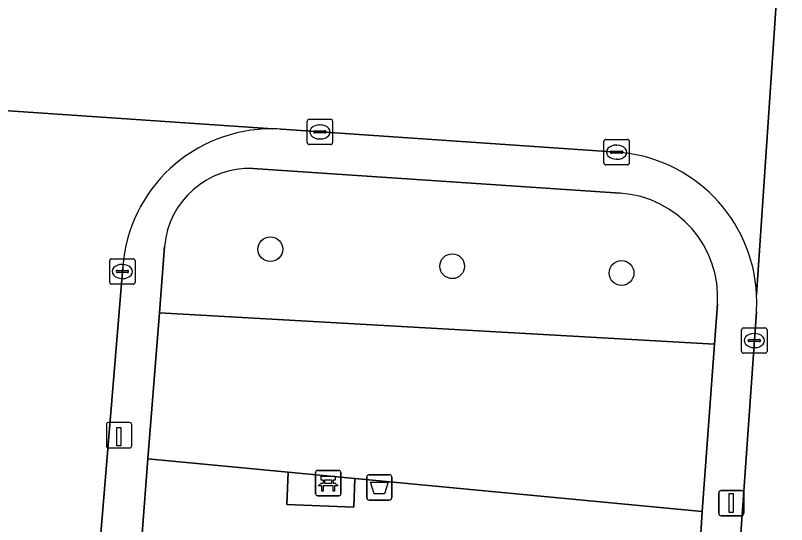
# Model space of a CAD drawing. Extents: x 161848 to 162726, y 385382 to 386521.
# Drawn here: x 162062.72 to 162093.17, y 385500.35 to 385520.46 of the extents above; entities that cross this region are included whole.
import ezdxf

# ---------------------------------------------------------------- set-up
doc = ezdxf.new("R2010")
doc.units = 0
for name, color, linetype in [('IMGEO_Afvalbak', 7, 'Continuous'), ('IMGEO_Bank', 7, 'Continuous'), ('IMGEO_Boom', 7, 'Continuous'), ('IMGEO_Groenvoorziening', 7, 'Continuous'), ('IMGEO_Kolk', 7, 'Continuous'), ('IMGEO_Laadpaal', 7, 'Continuous'), ('IMGEO_Lichtmast', 7, 'Continuous'), ('IMGEO_Rijbaan_lokaal_open', 7, 'Continuous'), ('IMGEO_Terreindeel_open', 7, 'Continuous'), ('IMGEO_Voetpad_open', 7, 'Continuous')]:
    doc.layers.add(name, color=color, linetype=linetype)

msp = doc.modelspace()

# ---------------------------------------------------------------- linework, layer by layer
at = {"layer": 'IMGEO_Afvalbak'}
for p, q in [((162076.594, 385501.415), (162076.594, 385502.215)), ((162076.594, 385502.215), (162076.594, 385501.415)), ((162076.694, 385502.315), (162077.484, 385502.315)), ((162077.484, 385502.315), (162076.694, 385502.315)), ((162077.584, 385502.215), (162077.584, 385501.415)), ((162077.584, 385501.415), (162077.584, 385502.215)), ((162077.484, 385501.315), (162076.694, 385501.315)), ((162076.694, 385501.315), (162077.484, 385501.315))]:
    msp.add_line(p, q, dxfattribs=at)
msp.add_lwpolyline([(162076.737, 385502.029), (162077.441, 385502.029), (162077.292, 385501.559), (162076.886, 385501.559), (162076.737, 385502.029)], dxfattribs=at)
for centre, start, end in [((162076.694, 385502.215), 90, 180), ((162076.694, 385502.215), 90, 180), ((162077.484, 385502.215), 0, 90), ((162077.484, 385502.215), 360, 90), ((162076.694, 385501.415), 180, 270), ((162076.694, 385501.415), 180, 270), ((162077.484, 385501.415), 270, 0), ((162077.484, 385501.415), 270, 0)]:
    msp.add_arc(centre, 0.1, start, end, dxfattribs=at)
at = {"layer": 'IMGEO_Bank'}
for p, q in [((162074.645, 385502.486), (162075.486, 385502.486)), ((162075.486, 385502.486), (162074.645, 385502.486)), ((162074.57, 385501.561), (162074.57, 385502.402)), ((162074.57, 385502.402), (162074.57, 385501.561)), ((162075.57, 385502.411), (162075.57, 385501.57)), ((162075.57, 385501.57), (162075.57, 385502.411)), ((162075.267, 385501.884), (162074.874, 385501.884)), ((162074.879, 385501.992), (162074.879, 385502.098)), ((162074.923, 385502.098), (162074.923, 385501.992)), ((162075.211, 385502.104), (162074.929, 385502.104)), ((162074.929, 385501.986), (162075.211, 385501.986)), ((162075.217, 385501.992), (162075.217, 385502.098)), ((162075.261, 385502.098), (162075.261, 385501.992)), ((162075.495, 385501.486), (162074.654, 385501.486)), ((162074.654, 385501.486), (162075.495, 385501.486))]:
    msp.add_line(p, q, dxfattribs=at)
for points in [[(162074.873, 385502.104), (162074.787, 385502.104), (162074.787, 385502.265), (162075.35, 385502.265), (162075.35, 385502.104), (162075.267, 385502.104)], [(162074.817, 385501.884), (162074.675, 385501.884), (162074.787, 385501.986), (162074.873, 385501.986)], [(162074.867, 385501.877), (162074.867, 385501.67), (162074.824, 385501.67), (162074.824, 385501.877)], [(162075.267, 385501.986), (162075.35, 385501.986), (162075.462, 385501.884), (162075.323, 385501.884)], [(162075.317, 385501.877), (162075.317, 385501.67), (162075.273, 385501.67), (162075.273, 385501.877)]]:
    msp.add_lwpolyline(points, dxfattribs=at)
for centre, radius, start, end in [((162074.648, 385502.408), 0.0779, 92.4484, 184.2845), ((162074.648, 385502.408), 0.0779, 92.4484, 184.2845), ((162075.492, 385502.408), 0.0779, 2.4484, 94.2845), ((162075.492, 385502.408), 0.0779, 2.4484, 94.2845), ((162074.817, 385501.877), 0.00671, 2.8957, 87.1043), ((162074.874, 385501.877), 0.00671, 92.8957, 177.1043), ((162074.872, 385502.097), 0.00671, 2.8957, 87.1043), ((162074.872, 385501.993), 0.00671, 272.8957, 357.1043), ((162074.929, 385502.097), 0.00671, 92.8957, 177.1043), ((162074.929, 385501.993), 0.00671, 182.8957, 267.1043), ((162075.211, 385502.097), 0.00671, 2.8957, 87.1043), ((162075.211, 385501.993), 0.00671, 272.8957, 357.1043), ((162075.268, 385502.097), 0.00671, 92.8957, 177.1043), ((162075.268, 385501.993), 0.00671, 182.8957, 267.1043), ((162075.266, 385501.877), 0.00671, 2.8957, 87.1043), ((162075.323, 385501.877), 0.00671, 92.8957, 177.1043), ((162074.648, 385501.564), 0.0779, 182.4484, 274.2845), ((162074.648, 385501.564), 0.0779, 182.4484, 274.2845), ((162075.492, 385501.564), 0.0779, 272.4484, 4.2845), ((162075.492, 385501.564), 0.0779, 272.4484, 4.2845)]:
    msp.add_arc(centre, radius, start, end, dxfattribs=at)
at = {"layer": 'IMGEO_Boom'}
for centre in [(162072.788, 385511.224), (162079.966, 385510.552), (162086.653, 385510.283)]:
    msp.add_circle(centre, 0.489, dxfattribs=at)
at = {"layer": 'IMGEO_Groenvoorziening'}
for points in [[(162086.591, 385513.438), (162072.097, 385514.414)], [(162068.61, 385511.336), (162068.408, 385508.716), (162090.324, 385507.478), (162090.439, 385509.047)], [(162089.776, 385500), (162089.839, 385500.86), (162076.124, 385502.165), (162076.087, 385501.034), (162073.434, 385501.146), (162073.487, 385502.416), (162067.954, 385502.942), (162067.723, 385500), (162065.824, 385472.223)]]:
    msp.add_lwpolyline(points, dxfattribs=at)
msp.add_lwpolyline([(162089.839, 385500.86), (162090.324, 385507.478), (162068.408, 385508.716), (162067.954, 385502.942), (162073.487, 385502.416), (162076.124, 385502.165)], close=True, dxfattribs=at)
for centre, radius, start, end in [((162071.973, 385511.041), 3.375, 87.8866, 174.9836), ((162086.318, 385509.317), 4.13, 356.2494, 86.2092)]:
    msp.add_arc(centre, radius, start, end, dxfattribs=at)
at = {"layer": 'IMGEO_Kolk'}
for p, q in [((162074.244, 385515.432), (162074.244, 385516.284)), ((162074.319, 385516.358), (162075.171, 385516.358)), ((162074.732, 385516.138), (162074.757, 385516.138)), ((162075.245, 385516.284), (162075.245, 385515.432)), ((162074.503, 385515.852), (162074.503, 385515.864)), ((162074.546, 385515.901), (162074.944, 385515.901)), ((162074.987, 385515.864), (162074.987, 385515.852)), ((162074.941, 385515.815), (162074.543, 385515.815)), ((162074.755, 385515.578), (162074.73, 385515.578)), ((162086.033, 385515.556), (162086.885, 385515.556)), ((162075.171, 385515.358), (162074.319, 385515.358)), ((162085.958, 385514.63), (162085.958, 385515.482)), ((162086.446, 385515.336), (162086.471, 385515.336)), ((162086.959, 385515.482), (162086.959, 385514.63)), ((162086.217, 385515.05), (162086.217, 385515.062)), ((162086.655, 385515.013), (162086.257, 385515.013)), ((162086.26, 385515.099), (162086.658, 385515.099)), ((162086.701, 385515.062), (162086.701, 385515.05)), ((162086.469, 385514.776), (162086.444, 385514.776)), ((162086.885, 385514.556), (162086.033, 385514.556)), ((162066.446, 385509.917), (162066.446, 385510.769)), ((162066.521, 385510.843), (162067.373, 385510.843)), ((162067.447, 385510.769), (162067.447, 385509.917)), ((162066.705, 385510.337), (162066.705, 385510.349)), ((162066.748, 385510.386), (162067.146, 385510.386)), ((162066.934, 385510.623), (162066.959, 385510.623)), ((162067.189, 385510.349), (162067.189, 385510.337)), ((162067.143, 385510.3), (162066.745, 385510.3)), ((162066.957, 385510.063), (162066.932, 385510.063)), ((162067.373, 385509.843), (162066.521, 385509.843)), ((162091.394, 385507.19), (162091.394, 385508.042)), ((162091.469, 385508.116), (162092.321, 385508.116)), ((162092.395, 385508.042), (162092.395, 385507.19)), ((162091.653, 385507.61), (162091.653, 385507.622)), ((162091.696, 385507.659), (162092.094, 385507.659)), ((162091.882, 385507.896), (162091.907, 385507.896)), ((162092.137, 385507.622), (162092.137, 385507.61)), ((162092.091, 385507.573), (162091.693, 385507.573)), ((162091.905, 385507.336), (162091.88, 385507.336)), ((162092.321, 385507.116), (162091.469, 385507.116))]:
    msp.add_line(p, q, dxfattribs=at)
for points in [[(162074.244, 385515.432), (162074.244, 385516.284)], [(162074.319, 385516.358), (162075.171, 385516.358)], [(162075.245, 385516.284), (162075.245, 385515.432)], [(162086.033, 385515.556), (162086.885, 385515.556)], [(162075.171, 385515.358), (162074.319, 385515.358)], [(162085.958, 385514.63), (162085.958, 385515.482)], [(162086.959, 385515.482), (162086.959, 385514.63)], [(162086.885, 385514.556), (162086.033, 385514.556)], [(162066.446, 385509.917), (162066.446, 385510.769)], [(162066.521, 385510.843), (162067.373, 385510.843)], [(162067.447, 385510.769), (162067.447, 385509.917)], [(162067.373, 385509.843), (162066.521, 385509.843)], [(162091.394, 385507.19), (162091.394, 385508.042)], [(162091.469, 385508.116), (162092.321, 385508.116)], [(162092.395, 385508.042), (162092.395, 385507.19)], [(162092.321, 385507.116), (162091.469, 385507.116)]]:
    msp.add_lwpolyline(points, dxfattribs=at)
for centre, radius, start, end in [((162074.321, 385516.282), 0.0765, 91.552, 178.448), ((162074.321, 385516.282), 0.0765, 91.552, 178.448), ((162075.169, 385516.282), 0.0765, 1.552, 88.448), ((162075.169, 385516.282), 0.0765, 1.552, 88.448), ((162074.543, 385515.861), 0.0403, 85.8775, 175.7526), ((162074.54, 385515.851), 0.0366, 178.938, 274.7102), ((162074.944, 385515.858), 0.043, 264.8664, 352.4533), ((162074.948, 385515.863), 0.0386, 1.7309, 96.639), ((162086.035, 385515.48), 0.0765, 91.552, 178.448), ((162086.035, 385515.48), 0.0765, 91.552, 178.448), ((162086.883, 385515.48), 0.0765, 1.552, 88.448), ((162086.883, 385515.48), 0.0765, 1.552, 88.448), ((162074.321, 385515.434), 0.0765, 181.552, 268.448), ((162074.321, 385515.434), 0.0765, 181.552, 268.448), ((162075.169, 385515.434), 0.0765, 271.552, 358.448), ((162075.169, 385515.434), 0.0765, 271.552, 358.448), ((162086.257, 385515.059), 0.0403, 85.8775, 175.7526), ((162086.254, 385515.049), 0.0366, 178.938, 274.7102), ((162086.658, 385515.056), 0.043, 264.8664, 352.4533), ((162086.662, 385515.061), 0.0386, 1.7309, 96.639), ((162086.035, 385514.632), 0.0765, 181.552, 268.448), ((162086.035, 385514.632), 0.0765, 181.552, 268.448), ((162086.883, 385514.632), 0.0765, 271.552, 358.448), ((162086.883, 385514.632), 0.0765, 271.552, 358.448), ((162066.523, 385510.767), 0.0765, 91.552, 178.448), ((162066.523, 385510.767), 0.0765, 91.552, 178.448), ((162067.371, 385510.767), 0.0765, 1.552, 88.448), ((162067.371, 385510.767), 0.0765, 1.552, 88.448), ((162066.745, 385510.346), 0.0403, 85.8775, 175.7526), ((162067.15, 385510.348), 0.0386, 1.7309, 96.639), ((162066.742, 385510.336), 0.0366, 178.938, 274.7102), ((162067.146, 385510.343), 0.043, 264.8664, 352.4533), ((162066.523, 385509.919), 0.0765, 181.552, 268.448), ((162066.523, 385509.919), 0.0765, 181.552, 268.448), ((162067.371, 385509.919), 0.0765, 271.552, 358.448), ((162067.371, 385509.919), 0.0765, 271.552, 358.448), ((162091.471, 385508.04), 0.0765, 91.552, 178.448), ((162091.471, 385508.04), 0.0765, 91.552, 178.448), ((162092.319, 385508.04), 0.0765, 1.552, 88.448), ((162092.319, 385508.04), 0.0765, 1.552, 88.448), ((162091.693, 385507.619), 0.0403, 85.8775, 175.7526), ((162091.69, 385507.609), 0.0366, 178.938, 274.7102), ((162092.094, 385507.616), 0.043, 264.8664, 352.4533), ((162092.098, 385507.621), 0.0386, 1.7309, 96.639), ((162091.471, 385507.192), 0.0765, 181.552, 268.448), ((162091.471, 385507.192), 0.0765, 181.552, 268.448), ((162092.319, 385507.192), 0.0765, 271.552, 358.448), ((162092.319, 385507.192), 0.0765, 271.552, 358.448)]:
    msp.add_arc(centre, radius, start, end, dxfattribs=at)
for centre, major_axis, ratio, start_param, end_param in [((162074.731, 385515.858), (-0.387, 0.002), 0.722429, 4.712389, 7.853982), ((162074.756, 385515.858), (-0.39, 0.002), 0.717154, 1.570796, 4.712389), ((162086.445, 385515.056), (-0.387, 0.002), 0.722429, 4.712389, 7.853982), ((162086.47, 385515.056), (-0.39, 0.002), 0.717154, 1.570796, 4.712389), ((162066.933, 385510.343), (-0.387, 0.002), 0.722429, 4.712389, 7.853982), ((162066.958, 385510.343), (-0.39, 0.002), 0.717154, 1.570796, 4.712389), ((162091.881, 385507.616), (-0.387, 0.002), 0.722429, 4.712389, 7.853982), ((162091.906, 385507.616), (-0.39, 0.002), 0.717154, 1.570796, 4.712389)]:
    msp.add_ellipse(centre, major_axis=major_axis, ratio=ratio, start_param=start_param, end_param=end_param, dxfattribs=at)
at = {"layer": 'IMGEO_Laadpaal'}
for p, q in [((162066.315, 385504.29), (162066.315, 385503.449)), ((162066.315, 385504.29), (162066.315, 385503.449)), ((162067.231, 385504.374), (162066.39, 385504.374)), ((162067.231, 385504.374), (162066.39, 385504.374)), ((162067.315, 385503.458), (162067.315, 385504.299)), ((162067.315, 385503.458), (162067.315, 385504.299)), ((162066.399, 385503.374), (162067.24, 385503.374)), ((162066.399, 385503.374), (162067.24, 385503.374))]:
    msp.add_line(p, q, dxfattribs=at)
msp.add_lwpolyline([(162066.73, 385504.187), (162066.89, 385504.187), (162066.89, 385503.454), (162066.73, 385503.454), (162066.73, 385504.187)], dxfattribs=at)
for centre, start, end in [((162066.393, 385504.296), 92.4484, 184.2845), ((162066.393, 385504.296), 92.4484, 184.2845), ((162067.237, 385504.296), 2.4484, 94.2845), ((162067.237, 385504.296), 2.4484, 94.2845), ((162066.393, 385503.452), 182.4484, 274.2845), ((162066.393, 385503.452), 182.4484, 274.2845), ((162067.237, 385503.452), 272.4484, 4.2845), ((162067.237, 385503.452), 272.4484, 4.2845)]:
    msp.add_arc(centre, 0.0779, start, end, dxfattribs=at)
at = {"layer": 'IMGEO_Lichtmast'}
for p, q in [((162090.487, 385500.794), (162090.487, 385501.594)), ((162090.487, 385501.594), (162090.487, 385500.794)), ((162090.587, 385501.694), (162091.377, 385501.694)), ((162091.377, 385501.694), (162090.587, 385501.694)), ((162091.477, 385501.594), (162091.477, 385500.794)), ((162091.477, 385500.794), (162091.477, 385501.594)), ((162091.377, 385500.694), (162090.587, 385500.694)), ((162090.587, 385500.694), (162091.377, 385500.694))]:
    msp.add_line(p, q, dxfattribs=at)
msp.add_lwpolyline([(162090.907, 385501.569), (162091.057, 385501.569), (162091.057, 385500.819), (162090.907, 385500.819), (162090.907, 385501.569)], dxfattribs=at)
for centre, start, end in [((162090.587, 385501.594), 90, 180), ((162090.587, 385501.594), 90, 180), ((162091.377, 385501.594), 0, 90), ((162091.377, 385501.594), 360, 90), ((162090.587, 385500.794), 180, 270), ((162090.587, 385500.794), 180, 270), ((162091.377, 385500.794), 270, 0), ((162091.377, 385500.794), 270, 0)]:
    msp.add_arc(centre, 0.1, start, end, dxfattribs=at)
at = {"layer": 'IMGEO_Rijbaan_lokaal_open'}
for points in [[(162042.972, 385525.1), (162018.004, 385526.862), (162015.014, 385527.081), (162014.628, 385519.918), (162018.299, 385519.675), (162054.531, 385517.227), (162072.879, 385515.977)], [(162091.983, 385509.418), (162093.167, 385526.976)], [(162093.167, 385526.976), (162091.983, 385509.418)], [(162072.879, 385515.977), (162054.531, 385517.227)], [(162073.233, 385515.963), (162086.463, 385515.057)], [(162063.084, 385455.843), (162064.306, 385473.305), (162066.091, 385500), (162066.959, 385510.502)], [(162091.977, 385508.756), (162091.356, 385500), (162089.37, 385471.236)]]:
    msp.add_lwpolyline(points, dxfattribs=at)
for centre, radius, start, end in [((162072.832, 385510.09), 5.887, 89.543, 175.9842), ((162072.746, 385508.127), 7.852, 86.4425, 89.028), ((162086.056, 385509.137), 5.934, 2.7155, 86.0625), ((162085.897, 385509.142), 6.092, 356.366, 2.5955)]:
    msp.add_arc(centre, radius, start, end, dxfattribs=at)
at = {"layer": 'IMGEO_Terreindeel_open'}
msp.add_lwpolyline([(162076.124, 385502.165), (162073.487, 385502.416), (162073.434, 385501.146), (162076.087, 385501.034)], close=True, dxfattribs=at)
at = {"layer": 'IMGEO_Voetpad_open'}
for points in [[(162086.463, 385515.057), (162073.233, 385515.963)], [(162072.097, 385514.414), (162086.591, 385513.438)], [(162065.824, 385472.223), (162067.723, 385500), (162067.954, 385502.942), (162068.408, 385508.716), (162068.61, 385511.336)], [(162066.959, 385510.502), (162066.091, 385500), (162064.306, 385473.305)], [(162090.439, 385509.047), (162090.324, 385507.478), (162089.839, 385500.86), (162089.776, 385500), (162087.76, 385470.226)], [(162089.37, 385471.236), (162091.356, 385500), (162091.977, 385508.756)]]:
    msp.add_lwpolyline(points, dxfattribs=at)
for centre, radius, start, end in [((162072.832, 385510.09), 5.887, 89.543, 175.9842), ((162072.746, 385508.127), 7.852, 86.4425, 89.028), ((162086.056, 385509.137), 5.934, 2.7155, 86.0625), ((162071.973, 385511.041), 3.375, 87.8866, 174.9836), ((162086.318, 385509.317), 4.13, 356.2494, 86.2092), ((162085.897, 385509.142), 6.092, 356.366, 2.5955)]:
    msp.add_arc(centre, radius, start, end, dxfattribs=at)

doc.saveas('drawing.dxf')
